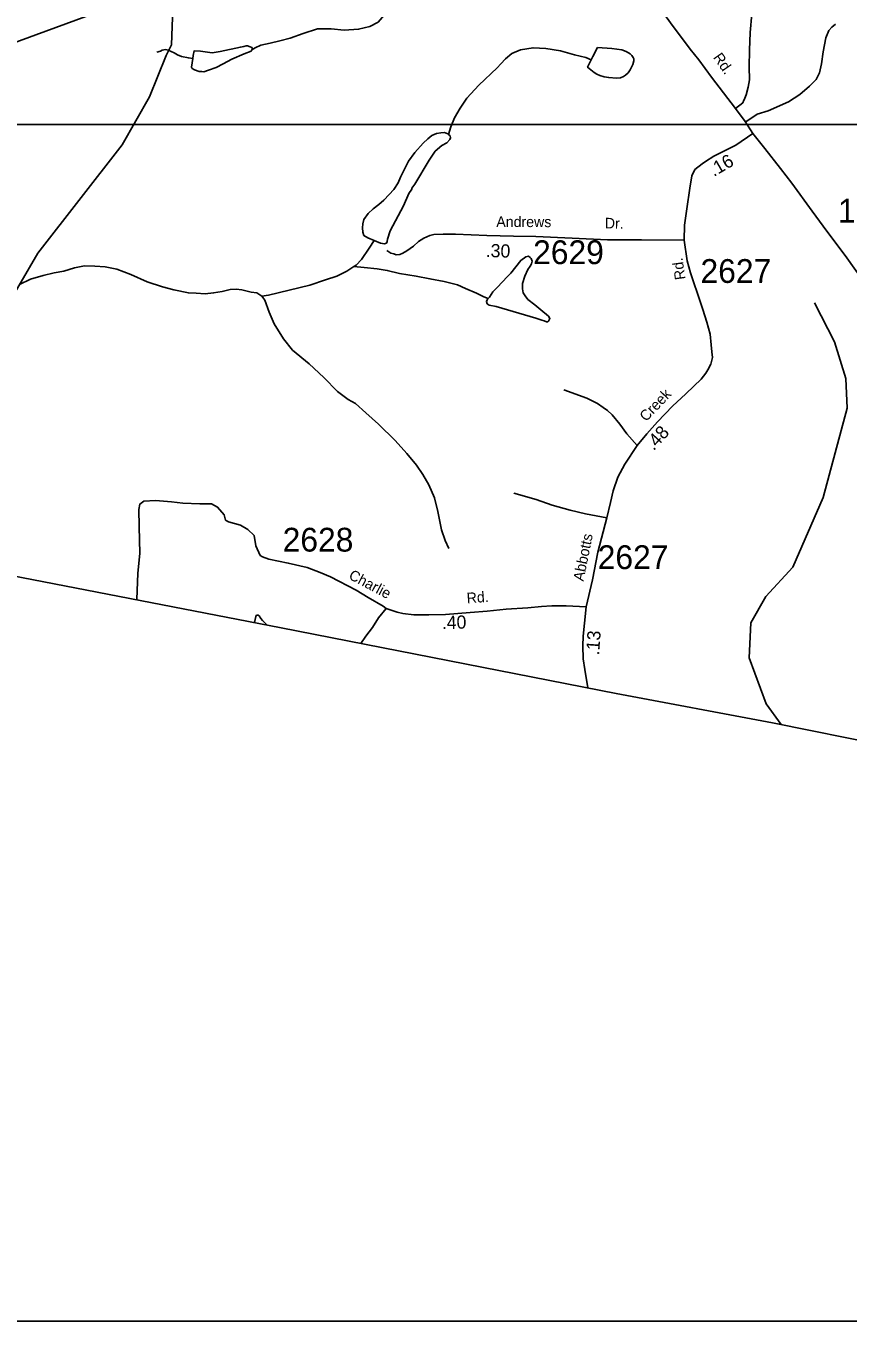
# Model space of a CAD drawing. Extents: x 1551653 to 1702041, y 811336 to 920032.
# Drawn here: x 1670916 to 1676021, y 823878 to 831918 of the extents above; entities that cross this region are included whole.
import ezdxf

# ---------------------------------------------------------------- set-up
doc = ezdxf.new("R2010")
doc.units = 0
for name, color, linetype in [('Old_Level_11', 7, 'Continuous'), ('Old_Level_17', 7, 'Continuous'), ('Old_Level_32', 7, 'Continuous'), ('Old_Level_35', 7, 'Continuous'), ('Old_Level_52', 7, 'Continuous'), ('Old_Level_56', 7, 'Continuous'), ('Old_Level_59', 7, 'Continuous'), ('Old_Level_62', 7, 'Continuous'), ('Old_Level_63', 7, 'Continuous'), ('Old_Level_8', 7, 'Continuous')]:
    doc.layers.add(name, color=color, linetype=linetype)

msp = doc.modelspace()

# ---------------------------------------------------------------- linework, layer by layer
at = {"layer": 'Old_Level_32'}
for points in [[(1675322.286, 831406.133), (1675172.094, 831600.617), (1675094.053, 831708.173), (1675041.044, 831773.001), (1674918.474, 831937.85), (1674817.029, 832080.883), (1674664.861, 832286.204), (1674588.778, 832392.325), (1674496.556, 832512.288), (1674438.916, 832593.033), (1674385.888, 832650.706), (1674242.944, 832865.256), (1674141.499, 832987.526), (1674083.399, 833074.73), (1674032.676, 833160.088), (1673977.343, 833261.594), (1673924.315, 833383.864), (1673875.898, 833524.59), (1673802.12, 833720.683), (1673749.092, 833854.488), (1673698.37, 833990.6), (1673670.84, 834077.447), (1673621.027, 834204.334)], [(1675322.286, 831406.133), (1675366.249, 831441.136), (1675374.35, 831457.137), (1675376.151, 831459.138), (1675388.451, 831491.136), (1675400.649, 831539.036), (1675408.749, 831582.937), (1675407.148, 831665.037), (1675409.648, 831767.038), (1675412.05, 831877.038), (1675422.65, 831993.038)], [(1675429.775, 831251.429), (1675381.184, 831325.097), (1675322.286, 831406.133)], [(1675429.775, 831251.429), (1675323.051, 831177.239), (1675186.393, 831109.079), (1675134.926, 831077.515), (1675115.003, 831062.564), (1675068.517, 831026.016), (1675050.254, 830987.808), (1675038.633, 830911.39), (1675020.37, 830783.474), (1675005.428, 830680.477), (1675002.108, 830587.447)], [(1676943.519, 829263.148), (1676851.069, 829355.655), (1676780.372, 829439.999), (1676698.798, 829554.273), (1676617.223, 829663.105), (1676546.526, 829758.334), (1676492.143, 829834.516), (1676448.637, 829886.211), (1676302.39, 830086.41), (1676145.957, 830293.346), (1676002.78, 830492.324), (1675889.565, 830644.343), (1675798.092, 830769.036), (1675671.237, 830942.177), (1675601.791, 831032.346), (1675503.033, 831157.086), (1675429.775, 831251.429)], [(1675002.108, 830587.447), (1674738.5, 830590.269), (1674527.491, 830590.269), (1674307.408, 830601.621), (1674082.787, 830610.702), (1673944.384, 830612.972), (1673778.753, 830617.512), (1673582.454, 830626.24), (1673506.555, 830624.54), (1673448.455, 830622.939), (1673441.124, 830621.144)], [(1675002.108, 830587.447), (1675022.031, 830459.531), (1675041.953, 830385.772), (1675061.352, 830329.941), (1675086.949, 830251.739), (1675118.451, 830157.641), (1675144.15, 830079.541), (1675163.852, 830005.44), (1675171.45, 829938.341), (1675175.351, 829895.44), (1675179.249, 829859.341), (1675169.052, 829819.24), (1675150.951, 829783.439), (1675136.85, 829761.54), (1675108.55, 829725.441), (1675062.451, 829681.74), (1675014.249, 829633.942), (1674929.849, 829558.141), (1674837.35, 829460.641), (1674771.051, 829386.941), (1674710.752, 829313.142), (1674634.351, 829197.341), (1674591.851, 829117.443), (1674561.553, 829031.541), (1674545.05, 828959.442), (1674522.751, 828863.641), (1674467.751, 828651.844), (1674433.053, 828479.945), (1674395.078, 828312.529)], [(1674395.078, 828312.529), (1674271.404, 828317.611), (1674182.18, 828317.611), (1674116.672, 828314.223), (1674031.965, 828305.188), (1673897.562, 828297.282), (1673780.102, 828284.858), (1673673.935, 828275.823), (1673520.332, 828264.528), (1673417.553, 828262.269), (1673324.94, 828262.269), (1673257.175, 828270.175), (1673221.654, 828279.545), (1673153.267, 828301.799), (1673134.354, 828315.345), (1673041.356, 828369.243), (1672966.254, 828414.745), (1672807.856, 828498.045), (1672742.354, 828525.345), (1672662.954, 828556.942), (1672545.455, 828583.343), (1672423.857, 828607.845), (1672384.156, 828622.644), (1672371.231, 828629.907)], [(1674395.078, 828312.529), (1674383.218, 828210.315), (1674376.442, 828130.126), (1674374.183, 828070.266), (1674376.442, 827988.947), (1674386.042, 827922.875), (1674405.337, 827808.995)]]:
    msp.add_lwpolyline(points, dxfattribs=at)
at = {"layer": 'Old_Level_35'}
for points in [[(1675386.61, 831322.874), (1675457.216, 831369.973), (1675524.145, 831391.883), (1675651.271, 831447.604), (1675720.173, 831493.566), (1675781.418, 831544.636), (1675822.248, 831585.491), (1675842.664, 831626.347), (1675855.423, 831682.523), (1675865.631, 831756.574), (1675883.494, 831843.393), (1675901.358, 831889.355), (1675919.222, 831909.783), (1675942.188, 831930.211)], [(1673441.124, 830621.144), (1673424.354, 830617.04), (1673386.355, 830601.138), (1673354.354, 830579.238), (1673322.153, 830551.44), (1673281.952, 830521.44), (1673256.054, 830507.539), (1673237.855, 830499.74), (1673215.755, 830497.739), (1673199.853, 830503.94), (1673181.953, 830507.841), (1673156.054, 830524.038)], [(1674256.252, 829659.24), (1674399.25, 829606.34), (1674464.65, 829575.041), (1674500.152, 829550.241), (1674527.852, 829531.74), (1674555.25, 829503.141), (1674604.151, 829446.14), (1674646.95, 829385.241), (1674710.752, 829313.142)], [(1673945.052, 829017.243), (1674084.352, 828978.441), (1674183.653, 828942.342), (1674295.153, 828912.142), (1674390.753, 828890.144), (1674522.751, 828863.641)], [(1672371.231, 828629.907), (1672344.463, 828690.675), (1672332.69, 828754.302), (1672295.013, 828792.007), (1672247.917, 828817.929), (1672174.92, 828839.138), (1672156.081, 828850.921), (1672146.662, 828883.912), (1672106.631, 828931.043), (1672068.955, 828952.252), (1671995.956, 828952.252), (1671889.991, 828954.608), (1671819.348, 828964.035), (1671720.446, 828971.104), (1671647.449, 828968.748), (1671623.901, 828949.895), (1671616.836, 828916.904), (1671619.191, 828810.859), (1671623.901, 828643.544), (1671612.127, 828521.003), (1671605.063, 828358.402)], [(1673153.267, 828301.799), (1673105.831, 828243.069), (1673067.429, 828183.209), (1673025.641, 828128.996), (1672995.467, 828084.896)]]:
    msp.add_lwpolyline(points, dxfattribs=at)
at = {"layer": 'Old_Level_52'}
msp.add_lwpolyline([(1667396.621, 829170.643), (1672500.054, 828181.845), (1674580.352, 827774.746), (1675550.75, 827591.846), (1676249.348, 827450.045), (1676818.546, 827341.846), (1677581.245, 827197.345), (1678086.244, 827093.645), (1678641.345, 826989.347), (1679104.441, 826894.347), (1679647.442, 826788.248), (1680396.239, 826647.849), (1681318.639, 826469.647), (1681839.636, 826365.848), (1682299.037, 826280.75), (1683636.535, 826017.748), (1684608.833, 825826.948), (1685936.53, 825572.149), (1687356.127, 825292.251), (1688148.724, 825139.551), (1688899.421, 824995.05), (1689727.92, 824834.05), (1691456.683, 824436.459)], dxfattribs=at)
at = {"layer": 'Old_Level_56'}
msp.add_lwpolyline([(1667356.905, 830536.312), (1667410.066, 830555.3), (1673968.752, 832962.836), (1681130.237, 834360.93), (1691741.217, 840506.82), (1692051.207, 840498.436)], dxfattribs=at)
at = {"layer": 'Old_Level_59'}
for points in [[(1670751.457, 830101.892), (1670989.523, 830507.382), (1671513.533, 831179.492), (1671683.521, 831477.996), (1671786.56, 831735.286), (1671820.496, 831800.185), (1671843.565, 832426.721), (1671783.484, 833018.809), (1671797.53, 833560.095), (1671849.511, 833792.112), (1671909.489, 833932.06), (1671977.566, 834015.978), (1672131.56, 834364.156), (1672187.539, 834996.537), (1672343.482, 835479.178), (1672328.513, 835663.314), (1672182.516, 836073.316), (1671937.478, 836491.879), (1671772.514, 836659.304), (1671535.474, 837071.202), (1671444.533, 837181.367)], [(1675605.471, 827580.739), (1675511.536, 827710.677), (1675405.627, 827995.136), (1675416.597, 828211.568), (1675510.614, 828377.045), (1675678.551, 828557.44), (1675866.584, 828990.202), (1676014.632, 829545.278), (1676007.557, 829729.21), (1675935.584, 829957.177), (1675812.553, 830199.292)]]:
    msp.add_lwpolyline(points, dxfattribs=at)
at = {"layer": 'Old_Level_62'}
for points in [[(1673842.31, 832464.041), (1673713.845, 832421.543), (1673641.461, 832400.833), (1673571.128, 832373.51), (1673382.788, 832220.644), (1673309.892, 832159.795), (1673244.993, 832108.531), (1673210.647, 832059.216), (1673155.693, 832001.187), (1673102.789, 831942.388), (1673052.449, 831914.706), (1672982.116, 831898.097), (1672892.201, 831891.689), (1672812.026, 831900.711), (1672726.109, 831899.943), (1672637.629, 831871.389), (1672557.146, 831841.913), (1672493.067, 831826.739), (1672432.577, 831811.565), (1672374.547, 831798.8), (1672340.303, 831783.063), (1672318.67, 831770.401)], [(1671952.652, 831717.087), (1671925.175, 831719.343), (1671881.294, 831727.596), (1671858.226, 831739.489), (1671837.413, 831752.253), (1671799.786, 831767.017), (1671783.689, 831771.375), (1671762.877, 831766.864), (1671751.599, 831761.378), (1671729.146, 831755.278)], [(1672318.67, 831770.401), (1672313.749, 831761.43), (1672271.611, 831744.256), (1672195.229, 831711.346), (1672140.685, 831682.075), (1672098.444, 831660.8), (1672050.257, 831643.678), (1672020.114, 831633.683), (1672008.632, 831634.708), (1671992.022, 831635.886), (1671961.982, 831644.704), (1671949.166, 831654.803), (1671944.348, 831663.158), (1671952.652, 831717.087)], [(1671952.652, 831717.087), (1671955.421, 831735.081), (1671961.777, 831764.506), (1671999.814, 831762.096), (1672071.788, 831750.767), (1672121.615, 831758.815), (1672248.235, 831786.6), (1672268.227, 831790.24), (1672284.324, 831794.084), (1672292.321, 831793.879), (1672308.315, 831789.47), (1672318.363, 831783.524), (1672322.156, 831777.68), (1672318.67, 831770.401)], [(1674426.196, 831707.911), (1674392.465, 831721.701), (1674322.644, 831738.72), (1674234.882, 831764.249), (1674145.172, 831777.577), (1674065.201, 831782.499), (1673987.077, 831769.324), (1673932.533, 831746.615), (1673893.88, 831714.576), (1673865.686, 831683.151), (1673841.285, 831657.366), (1673727.788, 831551.405), (1673654.585, 831469.948), (1673611.524, 831406.792), (1673576.767, 831347.635), (1673554.007, 831291.501), (1673539.14, 831244.186)], [(1674426.196, 831707.911), (1674436.551, 831729.032), (1674465.361, 831784.191), (1674553.225, 831779.115), (1674616.176, 831770.452), (1674643.653, 831760.097), (1674667.029, 831745.641), (1674677.692, 831735.593), (1674686.714, 831723.085), (1674689.893, 831714.011), (1674690.303, 831701.708), (1674684.151, 831678.845), (1674667.644, 831645.524), (1674656.059, 831627.684), (1674639.04, 831611.639), (1674626.429, 831603.693), (1674607.154, 831595.901), (1674583.06, 831593.902), (1674534.771, 831597.337), (1674506.986, 831602.822), (1674479.099, 831609.947), (1674460.234, 831618.56), (1674445.163, 831628.71), (1674403.845, 831661.57), (1674422.197, 831698.94), (1674426.196, 831707.911)], [(1673077.568, 830586.43), (1673038.301, 830602.783), (1673014.925, 830617.239), (1673008.773, 830637.027), (1673005.287, 830664.965), (1673007.44, 830689.571), (1673013.899, 830717.356), (1673040.249, 830754.573), (1673072.954, 830782.614), (1673106.993, 830809.783), (1673137.546, 830837.106), (1673172.2, 830870.889), (1673200.394, 830902.313), (1673227.051, 830944.451), (1673241.712, 830980.232), (1673291.027, 831079.375), (1673329.885, 831132.74), (1673382.583, 831189.95), (1673411.085, 831217.273), (1673437.332, 831238.855), (1673465.424, 831250.645), (1673491.568, 831254.182), (1673515.662, 831256.13), (1673535.347, 831247.569), (1673539.14, 831244.186)], [(1673539.14, 831244.186), (1673549.29, 831235.727), (1673552.674, 831223.373), (1673548.88, 831213.633), (1673528.683, 831191.898), (1673498.335, 831176.057), (1673457.837, 831140.788), (1673423.183, 831091.422), (1673419.185, 831085.732), (1673331.012, 830936.556), (1673312.66, 830910.669), (1673312.558, 830904.927), (1673294.206, 830877.45), (1673261.192, 830801.735), (1673211.672, 830708.436), (1673177.018, 830646.715), (1673162.152, 830594.529), (1673159.999, 830580.586), (1673154.668, 830569.257), (1673141.647, 830565.412), (1673118.066, 830569.155), (1673077.568, 830586.43)], [(1673077.568, 830586.43), (1673047.425, 830538.602), (1673000.366, 830468.987), (1672965.917, 830433.564), (1672951.564, 830423.978)], [(1673785.203, 830225.743), (1673781.409, 830221.642), (1673775.155, 830207.853), (1673780.076, 830193.807), (1673792.892, 830185.348), (1673834.825, 830177.095), (1674081.913, 830103.174), (1674119.643, 830092.511), (1674133.279, 830087.333), (1674147.632, 830082.104), (1674155.527, 830081.951), (1674161.678, 830085.898), (1674165.677, 830094.049), (1674169.983, 830102.149), (1674160.141, 830116.348), (1674112.568, 830155.052), (1674075.044, 830187.809), (1674033.418, 830219.848), (1674015.886, 830242.352), (1674004.198, 830260.654), (1673998.559, 830287.054), (1673998.765, 830319.042), (1674013.631, 830364.666), (1674032.188, 830406.189), (1674046.542, 830426.336), (1674054.539, 830441.817), (1674058.845, 830458.119), (1674053.103, 830473.856), (1674046.952, 830479.752), (1674037.007, 830488.107), (1674019.167, 830484.366), (1673988.82, 830462.835), (1673927.714, 830383.685), (1673903.415, 830360.36), (1673844.463, 830296.743), (1673815.961, 830267.728), (1673803.965, 830249.939), (1673793.507, 830235.33), (1673785.203, 830225.743)], [(1672380.288, 830240.302), (1672349.121, 830260.602), (1672315.184, 830265.421), (1672257.36, 830279.724), (1672221.373, 830284.542), (1672183.438, 830281.21), (1672135.354, 830269.932), (1672081.015, 830260.346), (1672028.727, 830254.861), (1671973.055, 830260.039), (1671925.175, 830261.064), (1671835.26, 830280.082), (1671763.389, 830298.793), (1671669.885, 830330.217), (1671568.385, 830374.15), (1671480.622, 830408.752), (1671408.854, 830422.542), (1671344.98, 830427.104), (1671281.004, 830428.437), (1671218.873, 830416.544), (1671152.539, 830395.731), (1671092.254, 830384.659), (1671023.971, 830369.587), (1670945.642, 830346.621), (1670877.257, 830313.557)], [(1672951.564, 830423.978), (1672909.323, 830396.193), (1672846.884, 830363.795), (1672776.552, 830342.213), (1672678.024, 830309.712), (1672422.939, 830247.684), (1672380.288, 830240.302)], [(1673785.203, 830225.743), (1673759.571, 830236.098), (1673714.05, 830259.167), (1673646.28, 830287.618), (1673596.555, 830310.789), (1673512.791, 830331.345), (1673424.926, 830348.724), (1673339.009, 830364.41), (1673235.253, 830382.095), (1673159.589, 830400.909), (1673097.663, 830409.522), (1673015.745, 830418.595), (1672951.564, 830423.978)], [(1673541.908, 828674.729), (1673518.533, 828722.814), (1673497.412, 828789.713), (1673473.216, 828903.465), (1673452.301, 828988.408), (1673417.442, 829068.686), (1673380.122, 829133.431), (1673340.957, 829191.717), (1673281.902, 829264.306), (1673209.006, 829345.404), (1673104.43, 829445.162), (1673027.33, 829516.52), (1672961.919, 829575.267), (1672916.295, 829599.976), (1672850.985, 829648.881), (1672766.299, 829735.976), (1672675.153, 829819.894), (1672572.32, 829904.837), (1672515.52, 829975.785), (1672456.67, 830068.93), (1672427.553, 830141.672), (1672400.486, 830216.106), (1672380.288, 830240.302)], [(1672414.337, 828198.453), (1672385.107, 828227.203), (1672375.367, 828239.66), (1672365.422, 828255.5), (1672358.553, 828259.756), (1672351.479, 828259.858), (1672346.045, 828257.551), (1672343.379, 828251.861), (1672335.905, 828213.649)]]:
    msp.add_lwpolyline(points, dxfattribs=at)
at = {"layer": 'Old_Level_63'}
for points in [[(1631612.821, 874749.337), (1694128.892, 874749.337), (1694128.892, 831307.151), (1631612.821, 831307.151), (1631612.821, 874749.337)], [(1694128.892, 831307.151), (1641328.558, 831307.151), (1641328.558, 823877.595), (1694128.892, 823877.595), (1694128.892, 831307.151)]]:
    msp.add_lwpolyline(points, dxfattribs=at)

# ---------------------------------------------------------------- texts
at = {"layer": 'Old_Level_11'}
for s, rotation, p in [('Rd.', 304.9036972, (1675180.138, 831722.61)), ('Andrews', 359.7642222, (1673836.812, 830670.35)), ('Dr.', 358.23015, (1674509.488, 830661.994)), ('Rd.', 98.0356472, (1675011.644, 830346.548)), ('Creek', 46.5074361, (1674766.817, 829457.895)), ('Abbotts', 78.5881111, (1674377.649, 828467.543)), ('Charlie', 332.2605389, (1672915.12, 828488.552)), ('Rd.', 4.1806056, (1673655.043, 828333.232))]:
    msp.add_text(s, height=65.6167, rotation=rotation, dxfattribs=at).set_placement(p)
at = {"layer": 'Old_Level_17'}
for s, rotation, p in [('.16', 30.1881944, (1675187.13, 830980.186)), ('.30', 358.6251417, (1673770.379, 830483.304)), ('.48', 48.0263194, (1674813.976, 829277.122)), ('.40', 1.4534222, (1673499.292, 828173.271)), ('.13', 85.95465, (1674474.57, 828009.825))]:
    msp.add_text(s, height=82.0208, rotation=rotation, dxfattribs=at).set_placement(p)
at = {"layer": 'Old_Level_8'}
for s, p in [('1003', (1675957.712, 830697.433)), ('2629', (1674065.252, 830439.511)), ('2627', (1675104.45, 830322.911)), ('2628', (1672510.247, 828654.872)), ('2627', (1674466.271, 828546.319))]:
    msp.add_text(s, height=147.6375, dxfattribs=at).set_placement(p)

doc.saveas('drawing.dxf')
